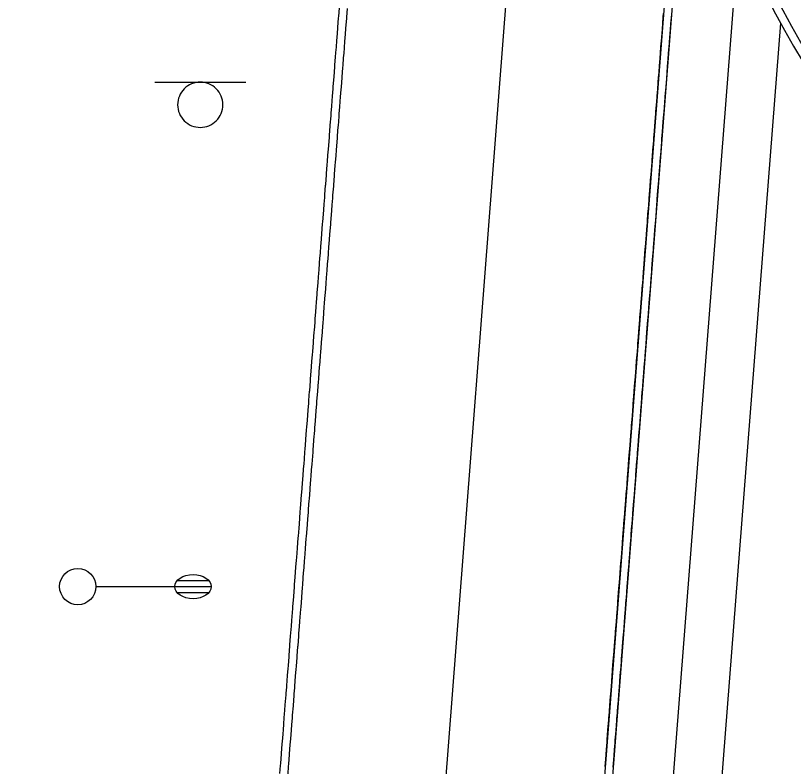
# Model space of a CAD drawing. Extents: x 2145380 to 2157287, y 139568 to 149130.
# Drawn here: x 2151024.3 to 2151088.5, y 140980.6 to 141042.6 of the extents above; entities that cross this region are included whole.
import ezdxf

# ---------------------------------------------------------------- set-up
doc = ezdxf.new("R2010")
doc.units = 0
for name, color, linetype in [('PR_PREVIOUSLY CONSTRUCTED', 7, 'Continuous'), ('TOPO_Light Pole', 7, 'Continuous'), ('TOPO_Sign', 7, 'Continuous')]:
    doc.layers.add(name, color=color, linetype=linetype)

# ---------------------------------------------------------------- blocks, each defined once
blk = doc.blocks.new('LP')
at = {"layer": 'TOPO_Light Pole'}
blk.add_line((3.81, 0), (20.32, 0), dxfattribs=at)
for points in [[(20.32, 0), (27.94, 0)], [(20.32, 0), (23.5, 0)], [(20.83, 1.27), (27.43, 1.27)], [(20.83, 1.27), (23.5, 1.27)], [(23.71, 1.27), (27.43, 1.27)], [(23.71, 0), (27.94, 0)], [(20.83, -1.27), (27.43, -1.27)], [(20.83, -1.27), (23.5, -1.27)], [(23.71, -1.27), (27.43, -1.27)]]:
    blk.add_lwpolyline(points, dxfattribs=at)
blk.add_circle((0, 0), 3.81, dxfattribs=at)
blk.add_ellipse((24.13, 0), major_axis=(3.81, 0), ratio=0.666667, dxfattribs=at)

msp = doc.modelspace()

# ---------------------------------------------------------------- linework, layer by layer
at = {"layer": 'PR_PREVIOUSLY CONSTRUCTED'}
for p, q in [((2151024.344, 140522.261), (2151080.289, 141243.227)), ((2151080.303, 141075.249), (2151066.311, 140894.932)), ((2151080.968, 141075.197), (2151066.976, 140894.881)), ((2151083.984, 141049.433), (2151073.93, 140919.871)), ((2151087.414, 141041.94), (2151078.476, 140926.745))]:
    msp.add_line(p, q, dxfattribs=at)
for points in [[(2151046.147, 140980.032), (2151046.197, 140980.675), (2151046.21, 140980.841), (2151046.273, 140981.651), (2151046.274, 140981.672), (2151046.335, 140982.46), (2151046.352, 140982.669), (2151046.398, 140983.27), (2151046.429, 140983.666), (2151046.461, 140984.08), (2151046.506, 140984.663), (2151046.524, 140984.889), (2151046.584, 140985.66), (2151046.587, 140985.699), (2151046.65, 140986.509), (2151046.661, 140986.657), (2151046.7, 140987.155), (2151046.712, 140987.318), (2151046.738, 140987.654), (2151046.775, 140988.128), (2151046.816, 140988.651), (2151046.838, 140988.938), (2151046.893, 140989.648), (2151046.901, 140989.747), (2151046.964, 140990.557), (2151046.97, 140990.645), (2151047.026, 140991.366), (2151047.048, 140991.642), (2151047.089, 140992.176), (2151047.125, 140992.639), (2151047.152, 140992.986), (2151047.203, 140993.636), (2151047.215, 140993.795), (2151047.278, 140994.605), (2151047.28, 140994.633), (2151047.341, 140995.415), (2151047.357, 140995.63), (2151047.403, 140996.224), (2151047.435, 140996.627), (2151047.466, 140997.034), (2151047.512, 140997.624), (2151047.529, 140997.843), (2151047.589, 140998.621), (2151047.592, 140998.653), (2151047.655, 140999.463), (2151047.667, 140999.618), (2151047.718, 141000.272), (2151047.744, 141000.615), (2151047.78, 141001.082), (2151047.821, 141001.612), (2151047.843, 141001.892), (2151047.899, 141002.609), (2151047.906, 141002.701), (2151047.969, 141003.511), (2151047.976, 141003.606), (2151048.032, 141004.321), (2151048.054, 141004.603), (2151048.094, 141005.13), (2151048.131, 141005.6), (2151048.157, 141005.94), (2151048.208, 141006.597), (2151048.22, 141006.749), (2151048.283, 141007.559), (2151048.286, 141007.594), (2151048.346, 141008.369), (2151048.363, 141008.591), (2151048.409, 141009.178), (2151048.44, 141009.588), (2151048.471, 141009.988), (2151048.518, 141010.585), (2151048.534, 141010.798), (2151048.595, 141011.582), (2151048.597, 141011.607), (2151048.66, 141012.417), (2151048.672, 141012.579), (2151048.723, 141013.226), (2151048.75, 141013.576), (2151048.786, 141014.036), (2151048.827, 141014.573), (2151048.848, 141014.846), (2151048.905, 141015.57), (2151048.911, 141015.655), (2151048.974, 141016.465), (2151048.982, 141016.567), (2151049.037, 141017.275), (2151049.059, 141017.564), (2151049.1, 141018.084), (2151049.137, 141018.561), (2151049.163, 141018.894), (2151049.214, 141019.558), (2151049.225, 141019.704), (2151049.288, 141020.513), (2151049.291, 141020.555), (2151049.351, 141021.323), (2151049.369, 141021.552), (2151049.414, 141022.132), (2151049.446, 141022.549), (2151049.477, 141022.942), (2151049.524, 141023.546), (2151049.539, 141023.752), (2151049.601, 141024.543), (2151049.602, 141024.561), (2151049.665, 141025.371), (2151049.678, 141025.54), (2151049.728, 141026.181), (2151049.756, 141026.537), (2151049.791, 141026.99), (2151049.833, 141027.534), (2151049.854, 141027.8), (2151049.91, 141028.531), (2151049.916, 141028.609), (2151049.979, 141029.419), (2151049.988, 141029.528), (2151050.042, 141030.229), (2151050.065, 141030.525), (2151050.105, 141031.038), (2151050.142, 141031.522), (2151050.168, 141031.848), (2151050.22, 141032.519), (2151050.231, 141032.658), (2151050.293, 141033.467), (2151050.297, 141033.516), (2151050.356, 141034.277), (2151050.375, 141034.513), (2151050.419, 141035.086), (2151050.452, 141035.51), (2151050.482, 141035.896), (2151050.529, 141036.507), (2151050.545, 141036.706), (2151050.607, 141037.504), (2151050.608, 141037.515), (2151050.67, 141038.325), (2151050.684, 141038.501), (2151050.733, 141039.135), (2151050.761, 141039.498), (2151050.796, 141039.944), (2151050.839, 141040.495), (2151050.859, 141040.754), (2151050.916, 141041.492), (2151050.922, 141041.564), (2151050.984, 141042.373), (2151050.993, 141042.489), (2151051.047, 141043.183)], [(2151046.813, 140979.98), (2151046.862, 140980.623), (2151046.875, 140980.79), (2151046.938, 140981.599), (2151046.94, 140981.62), (2151047.001, 140982.409), (2151047.017, 140982.617), (2151047.064, 140983.218), (2151047.095, 140983.614), (2151047.127, 140984.028), (2151047.172, 140984.611), (2151047.19, 140984.838), (2151047.249, 140985.608), (2151047.252, 140985.647), (2151047.315, 140986.457), (2151047.327, 140986.605), (2151047.365, 140987.104), (2151047.378, 140987.267), (2151047.404, 140987.602), (2151047.441, 140988.076), (2151047.481, 140988.599), (2151047.504, 140988.886), (2151047.559, 140989.596), (2151047.566, 140989.696), (2151047.629, 140990.505), (2151047.636, 140990.593), (2151047.692, 140991.315), (2151047.713, 140991.59), (2151047.755, 140992.124), (2151047.791, 140992.587), (2151047.818, 140992.934), (2151047.868, 140993.584), (2151047.881, 140993.744), (2151047.943, 140994.553), (2151047.946, 140994.581), (2151048.006, 140995.363), (2151048.023, 140995.578), (2151048.069, 140996.173), (2151048.1, 140996.575), (2151048.132, 140996.982), (2151048.178, 140997.572), (2151048.195, 140997.792), (2151048.255, 140998.569), (2151048.258, 140998.601), (2151048.32, 140999.411), (2151048.332, 140999.566), (2151048.383, 141000.221), (2151048.41, 141000.563), (2151048.446, 141001.03), (2151048.487, 141001.56), (2151048.509, 141001.84), (2151048.565, 141002.557), (2151048.572, 141002.65), (2151048.635, 141003.459), (2151048.642, 141003.554), (2151048.697, 141004.269), (2151048.719, 141004.551), (2151048.76, 141005.078), (2151048.797, 141005.548), (2151048.823, 141005.888), (2151048.874, 141006.545), (2151048.886, 141006.698), (2151048.949, 141007.507), (2151048.951, 141007.542), (2151049.011, 141008.317), (2151049.029, 141008.539), (2151049.074, 141009.127), (2151049.106, 141009.536), (2151049.137, 141009.936), (2151049.183, 141010.533), (2151049.2, 141010.746), (2151049.261, 141011.53), (2151049.263, 141011.556), (2151049.326, 141012.365), (2151049.338, 141012.527), (2151049.388, 141013.175), (2151049.416, 141013.524), (2151049.451, 141013.984), (2151049.493, 141014.521), (2151049.514, 141014.794), (2151049.57, 141015.518), (2151049.577, 141015.604), (2151049.64, 141016.413), (2151049.648, 141016.515), (2151049.703, 141017.223), (2151049.725, 141017.512), (2151049.765, 141018.033), (2151049.802, 141018.509), (2151049.828, 141018.842), (2151049.88, 141019.506), (2151049.891, 141019.652), (2151049.954, 141020.461), (2151049.957, 141020.503), (2151050.017, 141021.271), (2151050.034, 141021.5), (2151050.079, 141022.081), (2151050.112, 141022.497), (2151050.142, 141022.89), (2151050.189, 141023.494), (2151050.205, 141023.7), (2151050.267, 141024.491), (2151050.268, 141024.51), (2151050.331, 141025.319), (2151050.344, 141025.488), (2151050.394, 141026.129), (2151050.421, 141026.485), (2151050.456, 141026.939), (2151050.499, 141027.482), (2151050.519, 141027.748), (2151050.576, 141028.479), (2151050.582, 141028.558), (2151050.645, 141029.367), (2151050.653, 141029.476), (2151050.708, 141030.177), (2151050.731, 141030.473), (2151050.771, 141030.987), (2151050.808, 141031.47), (2151050.833, 141031.796), (2151050.885, 141032.467), (2151050.896, 141032.606), (2151050.959, 141033.416), (2151050.963, 141033.464), (2151051.022, 141034.225), (2151051.04, 141034.461), (2151051.085, 141035.035), (2151051.118, 141035.458), (2151051.148, 141035.844), (2151051.195, 141036.455), (2151051.21, 141036.654), (2151051.272, 141037.452), (2151051.273, 141037.464), (2151051.336, 141038.273), (2151051.35, 141038.449), (2151051.399, 141039.083), (2151051.427, 141039.446), (2151051.462, 141039.893), (2151051.504, 141040.443), (2151051.524, 141040.702), (2151051.582, 141041.44), (2151051.587, 141041.512), (2151051.65, 141042.322), (2151051.659, 141042.437), (2151051.713, 141043.131)], [(2151072.959, 140980.604), (2151073.006, 140981.205), (2151073.037, 140981.601), (2151073.069, 140982.015), (2151073.114, 140982.598), (2151073.132, 140982.825), (2151073.191, 140983.595), (2151073.194, 140983.634), (2151073.257, 140984.444), (2151073.269, 140984.592), (2151073.307, 140985.09), (2151073.32, 140985.254), (2151073.346, 140985.589), (2151073.383, 140986.063), (2151073.423, 140986.586), (2151073.446, 140986.873), (2151073.501, 140987.583), (2151073.508, 140987.682), (2151073.571, 140988.492), (2151073.578, 140988.58), (2151073.634, 140989.302), (2151073.656, 140989.577), (2151073.697, 140990.111), (2151073.733, 140990.574), (2151073.76, 140990.921), (2151073.81, 140991.571), (2151073.823, 140991.731), (2151073.885, 140992.54), (2151073.888, 140992.568), (2151073.948, 140993.35), (2151073.965, 140993.565), (2151074.011, 140994.16), (2151074.042, 140994.562), (2151074.074, 140994.969), (2151074.12, 140995.559), (2151074.137, 140995.779), (2151074.197, 140996.556), (2151074.2, 140996.588), (2151074.262, 140997.398), (2151074.274, 140997.553), (2151074.325, 140998.208), (2151074.352, 140998.55), (2151074.388, 140999.017), (2151074.429, 140999.547), (2151074.451, 140999.827), (2151074.507, 141000.544), (2151074.514, 141000.637), (2151074.577, 141001.446), (2151074.584, 141001.541), (2151074.639, 141002.256), (2151074.661, 141002.538), (2151074.702, 141003.065), (2151074.739, 141003.535), (2151074.765, 141003.875), (2151074.816, 141004.532), (2151074.828, 141004.685), (2151074.891, 141005.494), (2151074.893, 141005.529), (2151074.953, 141006.304), (2151074.971, 141006.526), (2151075.016, 141007.114), (2151075.048, 141007.523), (2151075.079, 141007.923), (2151075.125, 141008.52), (2151075.142, 141008.733), (2151075.203, 141009.517), (2151075.205, 141009.543), (2151075.268, 141010.352), (2151075.28, 141010.514), (2151075.33, 141011.162), (2151075.358, 141011.511), (2151075.393, 141011.971), (2151075.435, 141012.508), (2151075.456, 141012.781), (2151075.512, 141013.505), (2151075.519, 141013.591), (2151075.582, 141014.4), (2151075.59, 141014.502), (2151075.645, 141015.21), (2151075.667, 141015.499), (2151075.707, 141016.02), (2151075.744, 141016.496), (2151075.77, 141016.829), (2151075.822, 141017.493), (2151075.833, 141017.639), (2151075.896, 141018.448), (2151075.899, 141018.49), (2151075.959, 141019.258), (2151075.976, 141019.487), (2151076.022, 141020.068), (2151076.054, 141020.484), (2151076.084, 141020.877), (2151076.131, 141021.481), (2151076.147, 141021.687), (2151076.209, 141022.478), (2151076.21, 141022.497), (2151076.273, 141023.306), (2151076.286, 141023.475), (2151076.336, 141024.116), (2151076.363, 141024.472), (2151076.398, 141024.925), (2151076.441, 141025.469), (2151076.461, 141025.735), (2151076.518, 141026.466), (2151076.524, 141026.545), (2151076.587, 141027.354), (2151076.595, 141027.463), (2151076.65, 141028.164), (2151076.673, 141028.46), (2151076.713, 141028.974), (2151076.75, 141029.457), (2151076.775, 141029.783), (2151076.827, 141030.454), (2151076.838, 141030.593), (2151076.901, 141031.403), (2151076.905, 141031.451), (2151076.964, 141032.212), (2151076.982, 141032.448), (2151077.027, 141033.022), (2151077.06, 141033.445), (2151077.09, 141033.831), (2151077.137, 141034.442), (2151077.152, 141034.641), (2151077.214, 141035.439), (2151077.215, 141035.451), (2151077.278, 141036.26), (2151077.292, 141036.436), (2151077.341, 141037.07), (2151077.369, 141037.433), (2151077.404, 141037.88), (2151077.446, 141038.43), (2151077.466, 141038.689), (2151077.524, 141039.427), (2151077.529, 141039.499), (2151077.592, 141040.308), (2151077.601, 141040.424), (2151077.655, 141041.118), (2151077.678, 141041.421), (2151077.718, 141041.928), (2151077.756, 141042.418), (2151077.781, 141042.737)], [(2151073.625, 140980.552), (2151073.672, 140981.154), (2151073.702, 140981.549), (2151073.734, 140981.963), (2151073.78, 140982.546), (2151073.797, 140982.773), (2151073.857, 140983.543), (2151073.86, 140983.583), (2151073.923, 140984.392), (2151073.934, 140984.54), (2151073.973, 140985.039), (2151073.986, 140985.202), (2151074.012, 140985.537), (2151074.049, 140986.012), (2151074.089, 140986.534), (2151074.111, 140986.821), (2151074.166, 140987.531), (2151074.174, 140987.631), (2151074.237, 140988.44), (2151074.244, 140988.528), (2151074.3, 140989.25), (2151074.321, 140989.525), (2151074.363, 140990.06), (2151074.399, 140990.522), (2151074.425, 140990.869), (2151074.476, 140991.519), (2151074.488, 140991.679), (2151074.551, 140992.489), (2151074.553, 140992.516), (2151074.614, 140993.298), (2151074.631, 140993.513), (2151074.677, 140994.108), (2151074.708, 140994.51), (2151074.74, 140994.917), (2151074.785, 140995.507), (2151074.802, 140995.727), (2151074.863, 140996.504), (2151074.865, 140996.537), (2151074.928, 140997.346), (2151074.94, 140997.501), (2151074.991, 140998.156), (2151075.017, 140998.498), (2151075.054, 140998.966), (2151075.095, 140999.495), (2151075.117, 140999.775), (2151075.172, 141000.492), (2151075.179, 141000.585), (2151075.242, 141001.395), (2151075.25, 141001.489), (2151075.305, 141002.204), (2151075.327, 141002.486), (2151075.368, 141003.014), (2151075.404, 141003.483), (2151075.431, 141003.823), (2151075.482, 141004.48), (2151075.493, 141004.633), (2151075.556, 141005.443), (2151075.559, 141005.477), (2151075.619, 141006.252), (2151075.636, 141006.474), (2151075.682, 141007.062), (2151075.714, 141007.471), (2151075.745, 141007.872), (2151075.791, 141008.468), (2151075.808, 141008.681), (2151075.868, 141009.465), (2151075.87, 141009.491), (2151075.933, 141010.3), (2151075.946, 141010.462), (2151075.996, 141011.11), (2151076.023, 141011.459), (2151076.059, 141011.92), (2151076.101, 141012.456), (2151076.122, 141012.729), (2151076.178, 141013.453), (2151076.185, 141013.539), (2151076.247, 141014.349), (2151076.255, 141014.45), (2151076.31, 141015.158), (2151076.333, 141015.447), (2151076.373, 141015.968), (2151076.41, 141016.444), (2151076.436, 141016.778), (2151076.487, 141017.441), (2151076.499, 141017.587), (2151076.562, 141018.397), (2151076.565, 141018.438), (2151076.624, 141019.206), (2151076.642, 141019.435), (2151076.687, 141020.016), (2151076.719, 141020.432), (2151076.75, 141020.826), (2151076.797, 141021.429), (2151076.813, 141021.635), (2151076.874, 141022.426), (2151076.876, 141022.445), (2151076.938, 141023.255), (2151076.952, 141023.423), (2151077.001, 141024.064), (2151077.029, 141024.42), (2151077.064, 141024.874), (2151077.106, 141025.417), (2151077.127, 141025.683), (2151077.184, 141026.414), (2151077.19, 141026.493), (2151077.253, 141027.303), (2151077.261, 141027.411), (2151077.315, 141028.112), (2151077.338, 141028.408), (2151077.378, 141028.922), (2151077.416, 141029.405), (2151077.441, 141029.732), (2151077.493, 141030.402), (2151077.504, 141030.541), (2151077.567, 141031.351), (2151077.57, 141031.399), (2151077.63, 141032.161), (2151077.648, 141032.396), (2151077.692, 141032.97), (2151077.725, 141033.393), (2151077.755, 141033.78), (2151077.803, 141034.39), (2151077.818, 141034.589), (2151077.88, 141035.387), (2151077.881, 141035.399), (2151077.944, 141036.209), (2151077.957, 141036.384), (2151078.007, 141037.018), (2151078.035, 141037.381), (2151078.069, 141037.828), (2151078.112, 141038.378), (2151078.132, 141038.638), (2151078.189, 141039.375), (2151078.195, 141039.447), (2151078.258, 141040.257), (2151078.267, 141040.372), (2151078.321, 141041.066), (2151078.344, 141041.369), (2151078.383, 141041.876), (2151078.422, 141042.367), (2151078.446, 141042.686)]]:
    msp.add_lwpolyline(points, dxfattribs=at)
for radius in [60, 59.333]:
    msp.add_arc((2151140.124, 141070.607), radius, 175.56289, 269.27818, dxfattribs=at)
at = {"layer": 'TOPO_Sign'}
for points in [[(2151035.828, 141037.066), (2151043.322, 141037.073)], [(2151039.578, 141037.065), (2151039.578, 141037.065)], [(2151037.711, 141035.198), (2151037.711, 141035.198)], [(2151041.446, 141035.198), (2151041.446, 141035.198)], [(2151039.578, 141033.33), (2151039.578, 141033.33)]]:
    msp.add_lwpolyline(points, dxfattribs=at)
for start, end in [(89.99996, 180.00004), (359.99996, 90.00004), (179.99996, 270.00004), (269.99996, 0.00004)]:
    msp.add_arc((2151039.578, 141035.198), 1.868, start, end, dxfattribs=at)

# ---------------------------------------------------------------- block references
at = {"layer": 'TOPO_Light Pole', "xscale": 0.39370000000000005, "yscale": 0.3937000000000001}
msp.add_blockref('LP', (2151029.476, 140995.445), dxfattribs=at)

doc.saveas('drawing.dxf')
